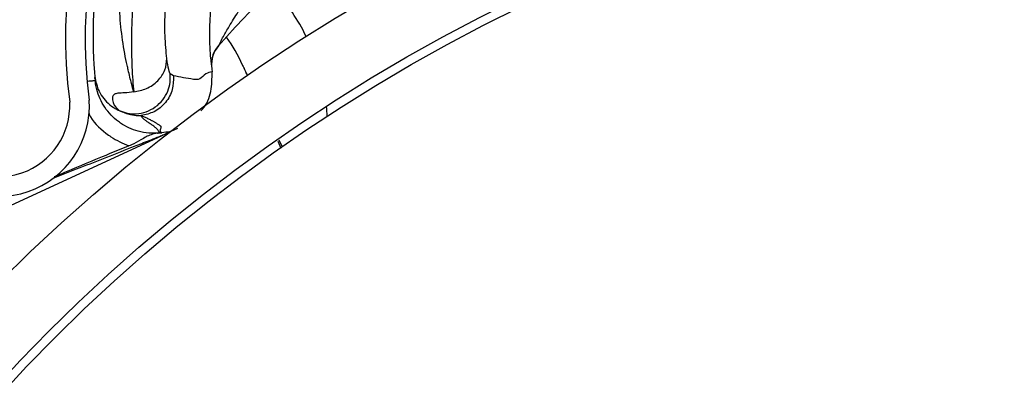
# Model space of a CAD drawing. Header units: inches. Extents: x 170 to 284, y 215 to 248.
# Tile 474 of 656: x 210.9638 to 211.0846, y 224.9663 to 225.0104. Entities that reach past the tile are written whole.
import ezdxf

# ---------------------------------------------------------------- set-up
doc = ezdxf.new("R2010")
doc.units = ezdxf.units.IN
doc.header["$LTSCALE"] = 0.25
doc.header["$MEASUREMENT"] = 0
doc.layers.add('ANNOTATIONS', color=1, linetype='Continuous')
doc.layers.add('RH FRONT OF HOOD', color=7, linetype='Continuous')
doc.styles.add('ARIAL', font='arial.ttf', dxfattribs={"height": 0.09375})
doc.dimstyles.new('STANDARD$0', dxfattribs={"dimtxt": 0.09375, "dimasz": 0.09375, "dimexe": 0.03125, "dimexo": 0.046875, "dimgap": 0.09, "dimtad": 0, "dimtih": 1, "dimtoh": 1, "dimdec": 4, "dimzin": 0, "dimdsep": 46, "dimtxsty": 'ARIAL', "dimcen": 0.09, "dimadec": 0, "dimazin": 0, "dimtfac": 1, "dimtdec": 4, "dimtofl": 0, "dimtmove": 0, "dimatfit": 1, "dimfxl": 1, "dimtolj": 1, "dimtzin": 0, "dimarcsym": 0})
pattern_1 = [(45, (200.7563139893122, 218.4993357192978), (-0.03026527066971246, 0.03026527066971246), [])]

# ---------------------------------------------------------------- blocks, each defined once
blk = doc.blocks.new('*D129')
at = {"layer": 'ANNOTATIONS', "color": 0, "lineweight": -2, "transparency": 16777216}
for p, q in [((209.9594651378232, 225.3844004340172), (209.9594651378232, 225.4781504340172)), ((210.5891923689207, 225.2906504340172), (209.9282151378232, 225.2906504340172)), ((211.1204829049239, 225.2379811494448), (209.9282151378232, 225.2379811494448)), ((209.9594651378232, 225.1442311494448), (209.9594651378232, 225.0504811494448)), ((209.9594651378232, 225.0504811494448), (209.8657151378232, 225.0504811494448))]:
    blk.add_line(p, q, dxfattribs=at)
at = {"layer": 'ANNOTATIONS', "color": 0, "transparency": 16777216}
for points in [[(209.9438401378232, 225.3844004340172), (209.9750901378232, 225.3844004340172), (209.9594651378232, 225.2906504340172)], [(209.9438401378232, 225.1442311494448), (209.9750901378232, 225.1442311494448), (209.9594651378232, 225.2379811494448)]]:
    blk.add_solid(points, dxfattribs=at)
at = {"layer": 'defpoints', "color": 0, "transparency": 16777216}
for p in [(210.6360673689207, 225.2906504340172), (209.9594651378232, 225.2379811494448), (211.1673579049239, 225.2379811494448)]:
    blk.add_point(p, dxfattribs=at)
at = {"layer": 'ANNOTATIONS', "color": 0, "transparency": 16777216, "insert": (209.6118125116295, 225.0504811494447), "char_height": 0.09375, "attachment_point": 5, "style": 'ARIAL'}
blk.add_mtext('\\A1;2 5/8"', dxfattribs=at)

msp = doc.modelspace()

# ---------------------------------------------------------------- hatches: boundary and pattern name
at = {"layer": 'RH FRONT OF HOOD'}
h = msp.add_hatch(dxfattribs=at)
h.set_pattern_fill('ANSI31', color=256, scale=0.34241245, angle=2.8e-322, style=0)
h.set_pattern_definition([(45, (200.7896657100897, 218.4993357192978), (-0.03026527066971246, 0.03026527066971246), [])])
edge = h.paths.add_edge_path(flags=0)
edge.add_arc((211.0763061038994, 224.3915581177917), 0.021400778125, 89.9999999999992, 390.52248781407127, ccw=False)
edge.add_line((211.0763061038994, 224.4129588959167), (211.1490687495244, 224.4129588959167))
edge.add_arc((211.1490687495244, 224.8238538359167), 0.4108949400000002, 270, 450.0000000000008)
edge.add_line((211.1490687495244, 225.2347487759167), (210.6654111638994, 225.2347487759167))
edge.add_arc((210.6654111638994, 225.2390289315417), 0.004280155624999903, 180.0000000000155, 269.9999999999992, ccw=False)
edge.add_line((210.6611310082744, 225.2390289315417), (210.6611310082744, 225.2818304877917))
edge.add_arc((210.6654111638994, 225.2818304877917), 0.004280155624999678, 360, 540, ccw=False)
edge.add_line((210.6696913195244, 225.2818304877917), (210.6696913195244, 225.2390289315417))
edge.add_line((210.6696913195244, 225.2390289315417), (210.6664589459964, 225.2390289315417))
edge.add_line((210.6664589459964, 225.2390289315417), (210.6664589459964, 225.2818304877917))
edge.add_arc((210.6654111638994, 225.2818304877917), 0.001047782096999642, 360, 540.0000000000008)
edge.add_line((210.6643633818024, 225.2818304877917), (210.6643633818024, 225.2390289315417))
edge.add_arc((210.6654111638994, 225.2390289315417), 0.001047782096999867, 180, 270)
edge.add_line((210.6654111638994, 225.2379811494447), (211.1490687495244, 225.2379811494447))
edge.add_arc((211.1490687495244, 224.8238538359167), 0.4141273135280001, 269.9999999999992, 450, ccw=False)
edge.add_line((211.1490687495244, 224.4097265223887), (211.0763061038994, 224.4097265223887))
edge.add_arc((211.0763061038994, 224.3915581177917), 0.018168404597, 450.0000000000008, 750.5224878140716)
edge.add_arc((211.0910543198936, 224.4002532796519), 0.001047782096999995, 390.5224878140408, 495.0000000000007)
edge.add_line((211.0903134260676, 224.4009941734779), (211.0816182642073, 224.3922990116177))
edge.add_line((211.0816182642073, 224.3922990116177), (211.0793326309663, 224.3945846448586))
edge.add_line((211.0793326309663, 224.3945846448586), (211.0880277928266, 224.4032798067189))
edge.add_arc((211.0910543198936, 224.4002532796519), 0.004280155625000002, 390.522487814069, 495.0000000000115, ccw=False)
h = msp.add_hatch(dxfattribs=at)
h.set_pattern_fill('ANSI31', color=256, scale=0.34241245, style=0)
h.set_pattern_definition(pattern_1)
edge = h.paths.add_edge_path(flags=0)
edge.add_line((211.1157170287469, 225.2304686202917), (210.7733045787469, 225.2304686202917))
edge.add_line((210.7733045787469, 225.2304686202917), (210.7733045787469, 225.2347487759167))
edge.add_line((210.7733045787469, 225.2347487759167), (211.1157170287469, 225.2347487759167))
edge.add_arc((211.1157170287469, 224.8238538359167), 0.4108949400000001, 269.9999999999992, 450, ccw=False)
edge.add_line((211.1157170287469, 224.4129588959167), (211.0429543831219, 224.4129588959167))
edge.add_line((211.0429543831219, 224.4129588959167), (211.0429543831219, 224.4172390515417))
edge.add_line((211.0429543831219, 224.4172390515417), (211.1157170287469, 224.4172390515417))
edge.add_arc((211.1157170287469, 224.8238538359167), 0.406614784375, 270, 450.0000000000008)
h = msp.add_hatch(dxfattribs=at)
h.set_pattern_fill('ANSI31', color=256, scale=0.34241245, angle=2.8e-322, style=0)
h.set_pattern_definition(pattern_1)
edge = h.paths.add_edge_path(flags=0)
edge.add_arc((210.9334444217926, 224.9939066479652), 0.001712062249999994, 384.7692737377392, 406.9796940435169)
edge.add_line((210.9346124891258, 224.9951583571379), (210.9362594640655, 224.9969232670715))
edge.add_arc((210.9334444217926, 224.9939066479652), 0.004126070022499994, 384.76927373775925, 406.97969404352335, ccw=False)
edge.add_arc((210.9253607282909, 224.9901767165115), 0.01302879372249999, 336.2454411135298, 384.7692737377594, ccw=False)
edge.add_arc((210.9207214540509, 224.9927121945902), 0.01830194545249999, 294.76927373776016, 334.8306467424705, ccw=False)
edge.add_arc((210.9234615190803, 224.9867737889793), 0.01176186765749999, 226.9101314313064, 294.76927373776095, ccw=False)
edge.add_arc((210.9254540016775, 224.9902197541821), 0.01566536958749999, 170.0263417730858, 230.2000735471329, ccw=False)
edge.add_arc((210.9350175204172, 224.9888627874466), 0.02532140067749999, 507.6235219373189, 530.7502070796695, ccw=False)
edge.add_arc((210.9258202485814, 224.9935941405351), 0.01504902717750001, 466.9249921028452, 504.08392337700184, ccw=False)
edge.add_arc((210.9298152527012, 224.9817485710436), 0.02754708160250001, 388.07777688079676, 467.701847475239, ccw=False)
edge.add_arc((210.9612224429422, 224.9998227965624), 0.008748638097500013, 215.7278926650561, 362.7107059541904)
edge.add_arc((211.0261599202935, 225.0079139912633), 0.05672062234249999, 114.33990946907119, 187.7791734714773, ccw=False)
edge.add_arc((211.0935835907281, 224.8646505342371), 0.2150521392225, 458.19530130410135, 474.9753273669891, ccw=False)
edge.add_arc((211.0660354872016, 225.0488261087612), 0.02884824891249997, 399.92811720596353, 456.1830305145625, ccw=False)
edge.add_arc((211.1083046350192, 225.0874112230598), 0.0284373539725, 224.8898676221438, 278.4883413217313)
edge.add_arc((211.1098912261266, 225.0740018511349), 0.01494630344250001, 280.0607145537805, 335.3164658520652)
edge.add_arc((211.1068088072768, 225.0763506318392), 0.0187470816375, 332.7271482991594, 366.2088897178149)
edge.add_arc((211.1121251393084, 225.0763524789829), 0.0134739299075, 368.6468311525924, 407.0429194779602)
edge.add_arc((211.1174228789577, 225.0816252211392), 0.006011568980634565, 409.7518063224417, 430.4868473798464)
edge.add_arc((211.1149344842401, 225.0696918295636), 0.01816498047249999, 435.6685338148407, 474.7692737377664)
edge.add_arc((211.1119075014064, 225.0762520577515), 0.01094007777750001, 474.7692737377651, 564.7692737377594)
edge.add_arc((211.1036683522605, 225.0724503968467), 0.001866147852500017, 204.7692737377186, 220.4115201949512)
edge.add_line((211.1022474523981, 225.071240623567), (211.1004094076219, 225.0696756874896))
edge.add_arc((211.1036683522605, 225.0724503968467), 0.004280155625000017, 204.769273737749, 220.4115201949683, ccw=False)
edge.add_arc((211.1119075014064, 225.0762520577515), 0.01335408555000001, 114.76927373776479, 204.7692737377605, ccw=False)
edge.add_arc((211.1149344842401, 225.0696918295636), 0.020578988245, 435.38063204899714, 474.7692737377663, ccw=False)
edge.add_arc((211.1174228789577, 225.0816252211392), 0.008425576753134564, 409.34694092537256, 431.2689846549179, ccw=False)
edge.add_arc((211.1121251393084, 225.0763524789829), 0.01588793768, 368.45957599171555, 407.2398544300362, ccw=False)
edge.add_arc((211.1068088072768, 225.0763506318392), 0.02116108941, 332.8738045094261, 366.34644547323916, ccw=False)
edge.add_arc((211.1098912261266, 225.0740018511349), 0.01736031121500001, 279.9495218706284, 335.13512706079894, ccw=False)
edge.add_arc((211.1083046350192, 225.0874112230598), 0.030851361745, 224.687431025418, 278.5488113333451, ccw=False)
edge.add_arc((211.0660354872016, 225.0488261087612), 0.02643424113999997, 399.7109832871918, 456.0928868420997)
edge.add_arc((211.0935835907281, 224.8646505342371), 0.21263813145, 458.2069421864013, 474.9789632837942)
edge.add_arc((211.0261599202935, 225.0079139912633), 0.05430661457, 474.3259003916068, 547.8838086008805)
edge.add_arc((210.9612224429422, 224.9998227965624), 0.01116264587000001, 214.8303126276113, 363.29836093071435, ccw=False)
edge.add_arc((210.9298152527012, 224.9817485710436), 0.02513307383, 387.7406739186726, 467.7399315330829)
edge.add_arc((210.9258202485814, 224.9935941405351), 0.01263501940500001, 466.8523210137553, 503.7519705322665)
edge.add_arc((210.9350175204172, 224.9888627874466), 0.022907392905, 507.8135800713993, 530.7889889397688)
edge.add_arc((210.9254540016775, 224.9902197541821), 0.01325136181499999, 529.9615141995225, 590.5045235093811)
edge.add_arc((210.9234615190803, 224.9867737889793), 0.009347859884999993, 226.49179786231, 294.7692737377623)
edge.add_arc((210.9207214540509, 224.9927121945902), 0.01588793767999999, 294.7692737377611, 334.7214526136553)
edge.add_arc((210.9253607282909, 224.9901767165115), 0.01061478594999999, 336.4037750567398, 384.7692737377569)
h = msp.add_hatch(dxfattribs=at)
h.set_pattern_fill('ANSI32', color=256, scale=0.34241245, angle=2.8e-322, style=0)
h.set_pattern_definition([(45, (200.7563139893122, 218.4993357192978), (-0.09079581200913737, 0.09079581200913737), []), (45, (200.8168445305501, 218.4993357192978), (-0.09079581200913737, 0.09079581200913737), [])])
edge = h.paths.add_edge_path(flags=0)
edge.add_arc((211.1157170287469, 224.8238538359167), 0.2182879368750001, 180, 540, ccw=False)
edge = h.paths.add_edge_path(flags=0)
edge.add_arc((211.1157170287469, 224.8238538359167), 0.2097276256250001, 180, 540, ccw=False)

# ---------------------------------------------------------------- linework, layer by layer
for p, q in [((210.9873592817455, 225.0047469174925), (210.9874011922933, 225.0043052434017)), ((210.9826976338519, 225.0034712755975), (210.9822981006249, 225.0037115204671)), ((210.9874011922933, 225.0043052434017), (210.9874279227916, 225.0039518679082)), ((210.9730383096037, 225.0034306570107), (210.9730544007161, 225.0032543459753)), ((210.9730623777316, 225.0031716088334), (210.973087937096, 225.0029072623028)), ((210.9397188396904, 224.9769670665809), (210.9819195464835, 224.9964390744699)), ((210.9812547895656, 224.9964952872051), (210.9809609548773, 224.9964657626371)), ((210.9824222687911, 224.9966710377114), (210.9832311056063, 224.9970468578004)), ((210.9954890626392, 224.9954376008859), (210.9958730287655, 224.9946059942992)), ((210.9960796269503, 224.9947382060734), (210.9956644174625, 224.9955642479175))]:
    msp.add_line(p, q, dxfattribs=at)
for radius in [0.218287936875, 0.2097276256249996, 0.20865758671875]:
    msp.add_circle((211.1157170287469, 224.8238538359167), radius, dxfattribs=at)
for centre, radius, start, end in [((211.0261599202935, 225.0079139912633), 0.05672062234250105, 114.3399094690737, 187.7791734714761), ((211.0261599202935, 225.0079139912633), 0.05430661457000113, 114.3259003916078, 187.883808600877), ((211.0974436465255, 224.9109688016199), 0.1455252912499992, 100.1236983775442, 138.6398240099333), ((210.9759296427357, 224.9969699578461), 0.02568093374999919, 26.18361414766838, 41.27589958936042), ((210.9907866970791, 225.0048678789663), 0.003424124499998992, 138.6398240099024, 185.39168525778), ((210.97546151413, 224.9979845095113), 0.01712062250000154, 23.37977078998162, 36.71587387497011), ((210.9916478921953, 225.0049821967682), 0.0005136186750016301, 203.3797707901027, 204.7835292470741), ((210.9612224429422, 224.9998227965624), 0.01116264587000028, 214.8303126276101, 3.298360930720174), ((210.9612224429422, 224.9998227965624), 0.008748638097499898, 215.7278926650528, 2.710705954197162), ((210.9759296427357, 224.9969699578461), 0.02568093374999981, 3.452649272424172, 6.163789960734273)]:
    msp.add_arc(centre, radius, start, end, dxfattribs=at)
for points, knots in [([(210.9740341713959, 225.0197527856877), (210.9738031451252, 225.0185651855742), (210.9733468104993, 225.0162193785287), (210.9729912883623, 225.0129232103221), (210.9728428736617, 225.0104949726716), (210.9728389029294, 225.0093706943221), (210.9728377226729, 225.0090365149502)], [0, 0, 0, 0, 0.3013203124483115, 0.5951829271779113, 0.8796725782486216, 1, 1, 1, 1]), ([(210.9778203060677, 225.0015005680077), (210.9777302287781, 225.001832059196), (210.9775150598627, 225.0026238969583), (210.9772397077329, 225.0037652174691), (210.9770322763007, 225.0046774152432), (210.9767575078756, 225.0059365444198), (210.976371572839, 225.0081071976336), (210.9760266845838, 225.0116145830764), (210.9760070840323, 225.0153618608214), (210.9763681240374, 225.0179472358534), (210.9765448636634, 225.0192128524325)], [0, 0, 0, 0, 0.08980644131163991, 0.2145219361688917, 0.2531624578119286, 0.2759662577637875, 0.4628905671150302, 0.6373953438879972, 0.8224944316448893, 1, 1, 1, 1]), ([(210.9780823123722, 225.0165450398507), (210.9779372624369, 225.0151361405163), (210.977639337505, 225.0122423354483), (210.977516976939, 225.0081317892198), (210.9775681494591, 225.0043021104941), (210.9777361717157, 225.002450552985), (210.977822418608, 225.0015001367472)], [0, 0, 0, 0, 0.2305257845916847, 0.4734878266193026, 0.72973795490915, 1, 1, 1, 1]), ([(210.9818787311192, 225.0055928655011), (210.9817904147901, 225.0064713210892), (210.9816563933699, 225.0078043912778), (210.9816296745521, 225.0103463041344), (210.9817204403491, 225.0118330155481), (210.9817660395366, 225.0125799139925)], [0, 0, 0, 0, 0.490198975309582, 0.7438846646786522, 1, 1, 1, 1]), ([(210.9872220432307, 225.0115934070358), (210.9871639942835, 225.0106017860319), (210.9870619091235, 225.0088579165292), (210.9871442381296, 225.0067119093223), (210.9872624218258, 225.0053921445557), (210.9873323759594, 225.0049043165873), (210.9873574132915, 225.0047677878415), (210.9873574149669, 225.0047677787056)], [0, 0, 0, 0, 0.3699466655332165, 0.6505899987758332, 0.8492685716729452, 0.9999899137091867, 1, 1, 1, 1]), ([(210.9882844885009, 225.00725963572), (210.9882870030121, 225.0072649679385), (210.9883319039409, 225.0073601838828), (210.9885076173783, 225.0077075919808), (210.9889159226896, 225.0084684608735), (210.9896322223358, 225.0097261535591), (210.9902595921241, 225.0107215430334), (210.9906327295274, 225.0113135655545)], [0, 0, 0, 0, 0.005253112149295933, 0.09380336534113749, 0.266025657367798, 0.563457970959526, 1, 1, 1, 1]), ([(210.9728377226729, 225.0090365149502), (210.9728303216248, 225.0085729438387), (210.9728100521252, 225.0073033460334), (210.9728755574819, 225.0057552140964), (210.9729546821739, 225.00441118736), (210.9730217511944, 225.0036149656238), (210.9730328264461, 225.0034916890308), (210.9730383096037, 225.0034306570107)], [0, 0, 0, 0, 0.1282528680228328, 0.3512504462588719, 0.5733912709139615, 0.7887937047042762, 1, 1, 1, 1]), ([(210.9882844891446, 225.0072596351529), (210.9880624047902, 225.0069867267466), (210.987675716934, 225.006511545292), (210.9873671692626, 225.0056374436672), (210.9873610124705, 225.0050759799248), (210.9873576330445, 225.0047677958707)], [0, 0, 0, 0, 0.3783552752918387, 0.6587829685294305, 1, 1, 1, 1]), ([(210.9882166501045, 225.0071305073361), (210.9882186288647, 225.0071342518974), (210.9882230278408, 225.0071425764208), (210.9882449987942, 225.0071839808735), (210.9882570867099, 225.0072067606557)], [0, 0, 0, 0, 0.4498228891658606, 1, 1, 1, 1]), ([(210.9778192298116, 225.0014992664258), (210.978353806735, 225.0016057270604), (210.9794643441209, 225.0018268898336), (210.9808408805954, 225.0028115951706), (210.9817579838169, 225.0041370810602), (210.9818395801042, 225.0051188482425), (210.9818788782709, 225.0055916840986)], [0, 0, 0, 0, 0.2405618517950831, 0.4997464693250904, 0.7590693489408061, 1, 1, 1, 1]), ([(210.9822981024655, 225.0037115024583), (210.9822389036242, 225.0038224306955), (210.9821205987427, 225.0040441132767), (210.9819600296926, 225.0050711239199), (210.9818798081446, 225.0055842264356)], [0, 0, 0, 0, 0.5003922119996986, 1, 1, 1, 1]), ([(210.9917737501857, 225.0035020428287), (210.9917039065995, 225.0036502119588), (210.9915801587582, 225.0039127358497), (210.991425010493, 225.0042443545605), (210.9913185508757, 225.0044725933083), (210.9912453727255, 225.0046298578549), (210.9911996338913, 225.00472833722), (210.9911789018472, 225.0047730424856), (210.9911771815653, 225.0047767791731), (210.9911764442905, 225.0047783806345)], [0, 0, 0, 0, 0.3148306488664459, 0.5578123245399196, 0.7143653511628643, 0.8172414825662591, 0.9224537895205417, 0.966765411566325, 1, 1, 1, 1]), ([(210.991181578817, 225.0047668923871), (210.9911822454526, 225.0047654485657), (210.9911838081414, 225.0047620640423), (210.991204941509, 225.004716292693), (210.9912512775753, 225.0046159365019), (210.9913251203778, 225.0044560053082), (210.9914327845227, 225.0042228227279), (210.9915841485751, 225.0038949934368), (210.9917028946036, 225.0036378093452), (210.9917676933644, 225.0034974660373)], [0, 0, 0, 0, 0.03240158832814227, 0.07595394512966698, 0.1817685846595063, 0.2868815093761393, 0.4479031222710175, 0.6987251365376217, 1, 1, 1, 1]), ([(210.9760369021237, 224.9992116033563), (210.9763569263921, 224.9990922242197), (210.9770320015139, 224.9988403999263), (210.9781728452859, 224.9987789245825), (210.9793709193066, 224.9990166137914), (210.9805000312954, 224.9996053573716), (210.9814181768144, 225.0004879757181), (210.9820258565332, 225.0015480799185), (210.9823319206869, 225.0026494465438), (210.9823089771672, 225.0033699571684), (210.9822981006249, 225.0037115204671)], [0, 0, 0, 0, 0.1098512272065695, 0.2317256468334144, 0.3631776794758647, 0.4999999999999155, 0.6368223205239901, 0.7682743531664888, 0.8901487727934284, 1, 1, 1, 1]), ([(210.9826976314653, 225.0034712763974), (210.9826942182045, 225.0029086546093), (210.9826889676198, 225.0020431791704), (210.982240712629, 225.0009573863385), (210.9817410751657, 225.0001908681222), (210.98108995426, 224.9995481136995), (210.9801158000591, 224.9988919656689), (210.9792690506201, 224.9987140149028), (210.97871859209, 224.9985983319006)], [0, 0, 0, 0, 0.2394514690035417, 0.3683457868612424, 0.4999761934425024, 0.6316105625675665, 0.760515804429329, 1, 1, 1, 1]), ([(210.9874366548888, 225.0039523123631), (210.9871746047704, 225.0039128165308), (210.9866503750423, 225.0038338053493), (210.9859441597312, 225.0029227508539), (210.9845957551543, 225.0031055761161), (210.9835111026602, 225.0033145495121), (210.9826976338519, 225.0034712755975)], [0, 0, 0, 0, 0.1666800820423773, 0.3334425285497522, 0.5000945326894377, 1, 1, 1, 1]), ([(210.986068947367, 224.9991912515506), (210.9861353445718, 224.9992572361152), (210.9867679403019, 224.9998859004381), (210.9874201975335, 225.0015619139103), (210.9874311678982, 225.0031553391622), (210.9874366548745, 225.0039523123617)], [0, 0, 0, 0, 0.0553695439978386, 0.5275302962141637, 1, 1, 1, 1]), ([(210.9722618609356, 225.0028248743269), (210.9723400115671, 225.0028326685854), (210.9726461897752, 225.0028632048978), (210.972988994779, 225.0028973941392), (210.9730549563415, 225.0029039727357), (210.9730879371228, 225.0029072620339)], [0, 0, 0, 0, 0.1462931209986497, 0.573146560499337, 1, 1, 1, 1]), ([(210.9730383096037, 225.0034306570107), (210.9731657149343, 225.0027896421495), (210.9733617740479, 225.0018032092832), (210.9741152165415, 225.0006635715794), (210.9748582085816, 224.9999038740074), (210.9755371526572, 224.9994486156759), (210.9759475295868, 224.9992539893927), (210.9760369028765, 224.9992116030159)], [0, 0, 0, 0, 0.3580314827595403, 0.5509607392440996, 0.7480445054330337, 0.9451282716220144, 1, 1, 1, 1]), ([(210.9730544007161, 225.0032543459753), (210.9730607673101, 225.0031843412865), (210.9730798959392, 225.0029740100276), (210.9730656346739, 225.0031400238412), (210.9730463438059, 225.0033373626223), (210.9730601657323, 225.0031944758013), (210.9730623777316, 225.0031716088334)], [0, 0, 0, 0, 0.1877582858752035, 0.5641255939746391, 0.9302446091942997, 1, 1, 1, 1]), ([(210.9809609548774, 224.9964657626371), (210.9809609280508, 224.9964657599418), (210.9801015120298, 224.9963794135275), (210.9783957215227, 224.9965161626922), (210.9766640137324, 224.9973158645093), (210.9752134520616, 224.998399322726), (210.9739945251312, 224.9997894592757), (210.9732820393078, 225.0015722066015), (210.9731148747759, 225.0026371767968), (210.9730879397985, 225.0029072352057), (210.9730879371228, 225.0029072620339)], [0, 0, 0, 0, 7.189415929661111e-06, 0.2303203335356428, 0.444896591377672, 0.4983905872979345, 0.7130087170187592, 0.9276298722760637, 0.9999928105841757, 1, 1, 1, 1]), ([(210.9778171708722, 225.0014997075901), (210.9774314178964, 225.0014518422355), (210.9768936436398, 225.0013851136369), (210.9762457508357, 225.0013634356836), (210.9757838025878, 225.0013313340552), (210.9753540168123, 225.0012018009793), (210.9751465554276, 225.000788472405), (210.9752969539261, 224.9998893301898), (210.9757411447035, 224.999482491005), (210.9760369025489, 224.999211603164)], [0, 0, 0, 0, 0.1001269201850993, 0.1395859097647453, 0.1897135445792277, 0.2582342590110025, 0.3697357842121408, 0.5803479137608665, 1, 1, 1, 1]), ([(210.9723106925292, 224.9989150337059), (210.9723274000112, 224.9988725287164), (210.9727229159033, 224.9978663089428), (210.9737928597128, 224.9969193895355), (210.9754644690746, 224.9956300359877), (210.9764704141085, 224.9952031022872), (210.9772367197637, 224.9948778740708)], [0, 0, 0, 0, 0.02109882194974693, 0.4994719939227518, 0.6187093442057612, 1, 1, 1, 1]), ([(210.9760369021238, 224.9992116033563), (210.9765076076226, 224.9990175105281), (210.9773151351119, 224.9986845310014), (210.9781439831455, 224.9986068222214), (210.9785411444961, 224.9985989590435), (210.9786521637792, 224.9985999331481), (210.978680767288, 224.9986000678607), (210.9786903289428, 224.9986001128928)], [0, 0, 0, 0, 0.502280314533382, 0.8616962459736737, 0.9584272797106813, 0.9861029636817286, 1, 1, 1, 1]), ([(210.9809605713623, 224.9964657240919), (210.9809471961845, 224.9965160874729), (210.9809198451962, 224.9966190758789), (210.9808289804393, 224.9967720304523), (210.9807038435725, 224.9969255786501), (210.980545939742, 224.9970751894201), (210.9803682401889, 224.9972189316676), (210.9801797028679, 224.9973574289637), (210.9799622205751, 224.9975073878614), (210.9797479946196, 224.9976516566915), (210.9795579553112, 224.9977815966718), (210.9794005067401, 224.997891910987), (210.9792563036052, 224.99799927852), (210.9791131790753, 224.9981146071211), (210.9789827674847, 224.9982322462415), (210.9788699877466, 224.998353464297), (210.9787770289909, 224.9984760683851), (210.978736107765, 224.9985580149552), (210.9787161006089, 224.9985980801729)], [0, 0, 0, 0, 0.0657809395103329, 0.1345158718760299, 0.2062058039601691, 0.2771302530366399, 0.3450539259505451, 0.411816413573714, 0.4774590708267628, 0.5636721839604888, 0.6227800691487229, 0.6670965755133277, 0.7241689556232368, 0.7778304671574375, 0.8321346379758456, 0.8905164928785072, 0.9464714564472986, 0.9999999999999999, 0.9999999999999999, 0.9999999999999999, 0.9999999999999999]), ([(210.978716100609, 224.9985980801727), (210.978849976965, 224.9985448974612), (210.9791338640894, 224.9984321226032), (210.9795294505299, 224.998247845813), (210.9798363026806, 224.9980916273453), (210.9800590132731, 224.997971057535), (210.9801984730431, 224.9978933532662), (210.9803386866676, 224.9978129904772), (210.9804796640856, 224.9977299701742), (210.9806283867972, 224.9976400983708), (210.9807789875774, 224.9975464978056), (210.9809138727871, 224.9974616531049), (210.9810108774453, 224.9973973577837), (210.9810793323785, 224.9973511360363), (210.9811231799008, 224.9973036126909), (210.9811513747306, 224.9972449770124), (210.9811610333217, 224.9971730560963), (210.981149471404, 224.9970866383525), (210.9811128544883, 224.9969882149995), (210.9810832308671, 224.9968969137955), (210.9810607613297, 224.9968255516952), (210.9810481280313, 224.996779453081), (210.9810385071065, 224.9967397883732), (210.9810441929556, 224.996697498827), (210.9810646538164, 224.9966471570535), (210.9811079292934, 224.9965943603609), (210.9811693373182, 224.996543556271), (210.9812271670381, 224.99651144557), (210.9812560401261, 224.996495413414)], [0, 0, 0, 0, 0.08480730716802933, 0.1798353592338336, 0.2850849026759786, 0.3228266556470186, 0.3617275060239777, 0.4017874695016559, 0.4430065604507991, 0.485384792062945, 0.5351510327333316, 0.5813528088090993, 0.6105805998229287, 0.6293562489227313, 0.6489120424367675, 0.6766412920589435, 0.7075477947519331, 0.7416323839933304, 0.7850907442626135, 0.8280699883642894, 0.8539878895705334, 0.8729964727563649, 0.885095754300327, 0.9032140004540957, 0.9275168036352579, 0.9517481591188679, 0.9759089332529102, 0.9999999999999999, 0.9999999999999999, 0.9999999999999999, 0.9999999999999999]), ([(210.9679267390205, 224.9909124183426), (210.9701279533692, 224.9917776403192), (210.9734523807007, 224.9930843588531), (210.9773842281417, 224.9946291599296), (210.9794469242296, 224.9954341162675), (210.9805652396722, 224.9958757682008), (210.9811737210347, 224.9961268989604), (210.9815088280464, 224.9962672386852), (210.9816936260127, 224.9963452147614), (210.9817959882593, 224.9963884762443), (210.9818569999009, 224.9964142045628), (210.981892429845, 224.9964290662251), (210.9819141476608, 224.9964380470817), (210.9819243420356, 224.9964421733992), (210.9819292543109, 224.9964440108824), (210.9819298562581, 224.9964440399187), (210.9819269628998, 224.9964425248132), (210.9819224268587, 224.9964404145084), (210.9819195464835, 224.9964390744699)], [0, 0, 0, 0, 0.468136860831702, 0.7070129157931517, 0.8371325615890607, 0.9079072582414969, 0.9470740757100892, 0.9687898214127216, 0.9808770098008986, 0.9876679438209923, 0.9915546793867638, 0.9947708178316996, 0.9959953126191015, 0.997228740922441, 0.9978484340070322, 0.9984730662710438, 0.9990304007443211, 1, 1, 1, 1]), ([(210.9807236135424, 224.9964397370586), (210.9804624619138, 224.9963901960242), (210.979791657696, 224.996262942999), (210.9788115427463, 224.9956806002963), (210.977847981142, 224.9951307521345), (210.9773342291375, 224.9949182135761), (210.9772367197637, 224.9948778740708)], [0, 0, 0, 0, 0.2412678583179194, 0.6197299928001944, 0.9278253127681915, 1, 1, 1, 1]), ([(210.9807236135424, 224.9964397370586), (210.9807946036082, 224.996447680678), (210.9809544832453, 224.9964655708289), (210.9811474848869, 224.9964846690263), (210.9812547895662, 224.9964952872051)], [0, 0, 0, 0, 0.4440219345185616, 1, 1, 1, 1]), ([(210.981268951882, 224.9964884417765), (210.9812689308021, 224.9964884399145), (210.9810919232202, 224.9964728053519), (210.9809077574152, 224.9964562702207), (210.9807236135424, 224.9964397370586)], [0, 0, 0, 0, 0.0001190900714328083, 1, 1, 1, 1]), ([(210.9824023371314, 224.9966618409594), (210.9823379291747, 224.996647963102), (210.9820297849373, 224.9965815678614), (210.9816082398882, 224.9965153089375), (210.9812689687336, 224.9964884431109), (210.981268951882, 224.9964884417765)], [0, 0, 0, 0, 0.2090106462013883, 0.9999607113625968, 0.9999999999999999, 0.9999999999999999, 0.9999999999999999, 0.9999999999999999]), ([(210.9819195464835, 224.9964390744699), (210.9819243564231, 224.9964412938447), (210.9819532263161, 224.996454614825), (210.9820426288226, 224.9964958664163), (210.9821072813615, 224.9965256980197), (210.9821539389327, 224.9965472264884)], [0, 0, 0, 0, 0.05271003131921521, 0.3163725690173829, 1, 1, 1, 1]), ([(210.9772367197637, 224.9948778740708), (210.9764244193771, 224.9945508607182), (210.9733517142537, 224.9933138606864), (210.9703037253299, 224.992016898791), (210.9680615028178, 224.9910628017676)], [0, 0, 0, 0, 0.2643600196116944, 0.9999999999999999, 0.9999999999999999, 0.9999999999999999, 0.9999999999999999])]:
    msp.add_open_spline(points, degree=3, knots=knots, dxfattribs=at)

# ---------------------------------------------------------------- dimensions: what is measured, and where the dimension line sits
at = {"layer": 'ANNOTATIONS'}
dim = msp.add_linear_dim(base=(209.9594651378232, 225.2379811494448), p1=(210.6360673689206, 225.2906504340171), p2=(211.1673579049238, 225.2379811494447), angle=90, text='2 5/8"', dimstyle='STANDARD$0', dxfattribs=at)
dim.commit()
dim.dimension.update_dxf_attribs({"geometry": '*D129', "text_midpoint": (209.6118125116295, 225.0504811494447)})

doc.saveas('drawing.dxf')
